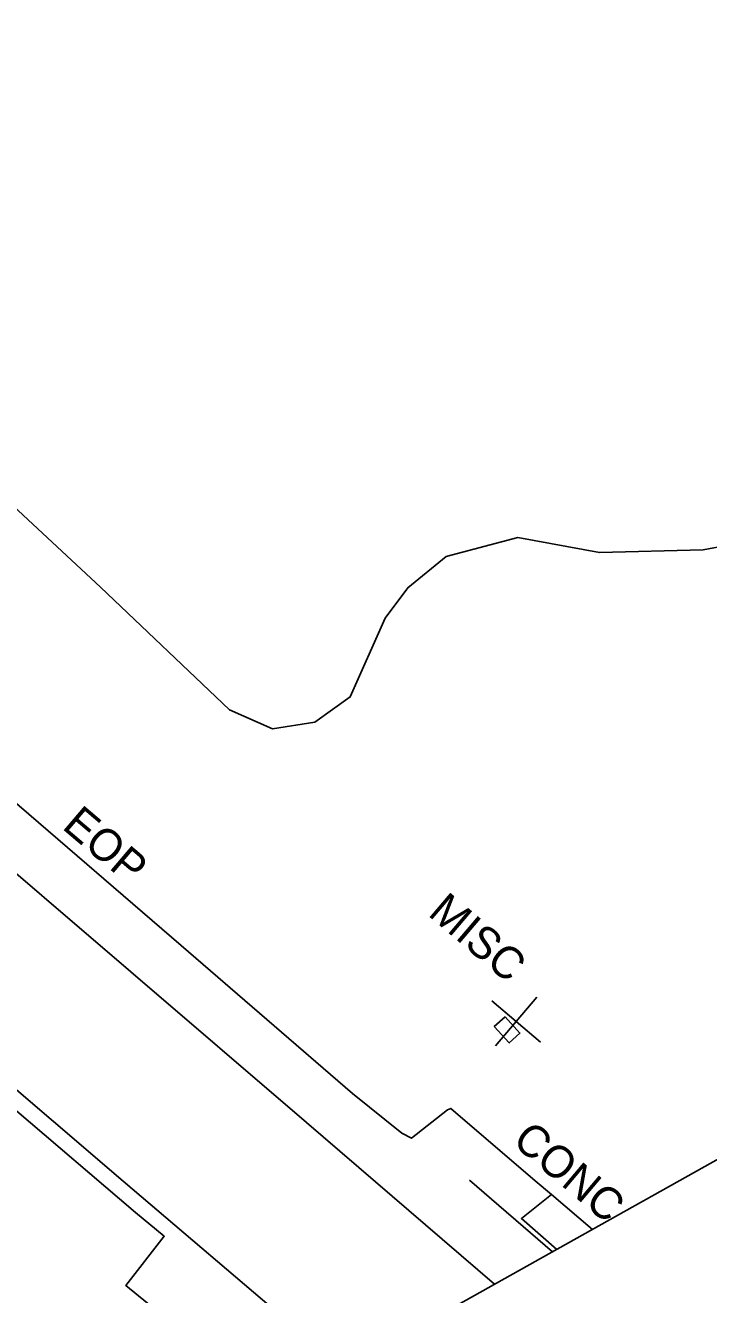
# Model space of a CAD drawing. Extents: x 2076109 to 2080761, y 592812 to 596750.
# Drawn here: x 2077285.2 to 2077392.1, y 595822.6 to 596021.2 of the extents above; entities that cross this region are included whole.
import ezdxf

# ---------------------------------------------------------------- set-up
doc = ezdxf.new("R2010")
doc.units = 0
for name, color, linetype in [('Default', 7, 'Continuous'), ('RD_EX_Bridge', 7, 'Continuous'), ('RD_EX_Conc', 7, 'Continuous'), ('RD_EX_Conc_txCode', 7, 'Continuous'), ('RD_EX_GuardRail', 7, 'Continuous'), ('RD_EX_Misc', 7, 'Continuous'), ('RD_EX_Misc_txCode', 7, 'Continuous'), ('RD_EX_Road', 7, 'Continuous'), ('RD_EX_Road_txCode', 7, 'Continuous'), ('RD_EX_VEG', 7, 'Continuous')]:
    doc.layers.add(name, color=color, linetype=linetype)

msp = doc.modelspace()

# ---------------------------------------------------------------- linework, layer by layer
at = {"layer": 'Default'}
msp.add_arc((2035586.7, 547847.96), 63546.51, 48.5011873, 49.2923126, dxfattribs=at)
msp.add_arc((2035586.7, 547847.96), 63546.51, 48.5011873, 49.2923126, dxfattribs=at)
at = {"layer": 'RD_EX_Bridge'}
msp.add_lwpolyline([(2077182.69, 595725.56), (2077226.26, 595749.95), (2077278.63, 595779.43), (2077318.69, 595801.87), (2077370.98, 595831.15), (2077414.59, 595855.59), (2077438.98, 595834.26), (2077395.4, 595809.74), (2077342.89, 595780.4), (2077302.73, 595757.84), (2077250.38, 595728.31), (2077206.95, 595704.06)], close=True, dxfattribs=at)
msp.add_lwpolyline([(2077182.69, 595725.56), (2077226.26, 595749.95), (2077278.63, 595779.43), (2077318.69, 595801.87), (2077370.98, 595831.15), (2077414.59, 595855.59), (2077438.98, 595834.26), (2077395.4, 595809.74), (2077342.89, 595780.4), (2077302.73, 595757.84), (2077250.38, 595728.31), (2077206.95, 595704.06)], close=True, dxfattribs=at)
at = {"layer": 'RD_EX_Conc'}
msp.add_lwpolyline([(2077373.93, 595832.81), (2077367.5, 595838.25)], dxfattribs=at)
msp.add_lwpolyline([(2077373.93, 595832.81), (2077367.5, 595838.25)], dxfattribs=at)
at = {"layer": 'RD_EX_GuardRail'}
msp.add_lwpolyline([(2077367.63, 595829.27), (2077354.67, 595840.53)], dxfattribs=at)
msp.add_lwpolyline([(2077367.63, 595829.27), (2077354.67, 595840.53)], dxfattribs=at)
at = {"layer": 'RD_EX_Misc'}
for p, q in [((2077358.17, 595868.55), (2077365.79, 595862.07)), ((2077358.17, 595868.55), (2077365.79, 595862.07)), ((2077358.74, 595861.5), (2077365.22, 595869.12)), ((2077358.74, 595861.5), (2077365.22, 595869.12))]:
    msp.add_line(p, q, dxfattribs=at)
for points in [[(2076810.47, 596295.64), (2076861.8, 596251.39), (2076900.57, 596218.06), (2076940.76, 596183.48), (2076983.39, 596147), (2077038.07, 596099.91), (2077086.97, 596057.78), (2077132.28, 596018.8), (2077181.85, 595976.05), (2077229.69, 595934.91), (2077274.19, 595896.66), (2077329.2, 595849.52), (2077358.6, 595824.22)], [(2076810.47, 596295.64), (2076861.8, 596251.39), (2076900.57, 596218.06), (2076940.76, 596183.48), (2076983.39, 596147), (2077038.07, 596099.91), (2077086.97, 596057.78), (2077132.28, 596018.8), (2077181.85, 595976.05), (2077229.69, 595934.91), (2077274.19, 595896.66), (2077329.2, 595849.52), (2077358.6, 595824.22)], [(2077334.93, 595810.96), (2077327.55, 595817.3), (2077300.53, 595840.37), (2077267.76, 595868.37), (2077240.07, 595892.05), (2077211.41, 595916.6), (2077178.43, 595944.97), (2077142.26, 595976.09), (2077108.47, 596005.28), (2077069.23, 596038.87), (2077039.16, 596064.68), (2077006.35, 596092.75), (2076967.21, 596126.45), (2076935.59, 596153.65), (2076905.14, 596179.73), (2076872.01, 596208.18), (2076841.3, 596234.65), (2076810.18, 596261.57), (2076792.25, 596277.09)], [(2077334.93, 595810.96), (2077327.55, 595817.3), (2077300.53, 595840.37), (2077267.76, 595868.37), (2077240.07, 595892.05), (2077211.41, 595916.6), (2077178.43, 595944.97), (2077142.26, 595976.09), (2077108.47, 596005.28), (2077069.23, 596038.87), (2077039.16, 596064.68), (2077006.35, 596092.75), (2076967.21, 596126.45), (2076935.59, 596153.65), (2076905.14, 596179.73), (2076872.01, 596208.18), (2076841.3, 596234.65), (2076810.18, 596261.57), (2076792.25, 596277.09)]]:
    msp.add_lwpolyline(points, dxfattribs=at)
msp.add_lwpolyline([(2077360.23, 595866.08), (2077362.57, 595863.52), (2077360.89, 595861.98), (2077358.55, 595864.54)], close=True, dxfattribs=at)
msp.add_lwpolyline([(2077360.23, 595866.08), (2077362.57, 595863.52), (2077360.89, 595861.98), (2077358.55, 595864.54)], close=True, dxfattribs=at)
at = {"layer": 'RD_EX_Road'}
for points in [[(2077367.5, 595838.25), (2077364.96, 595840.4), (2077351.73, 595851.74), (2077351.25, 595851.51), (2077345.6, 595847.09), (2077344.1, 595847.84), (2077336.39, 595854.07), (2077309.59, 595877.22), (2077282.74, 595900.37)], [(2077367.5, 595838.25), (2077364.96, 595840.4), (2077351.73, 595851.74), (2077351.25, 595851.51), (2077345.6, 595847.09), (2077344.1, 595847.84), (2077336.39, 595854.07), (2077309.59, 595877.22), (2077282.74, 595900.37)], [(2077283.52, 595851.63), (2077302.45, 595835.44), (2077306.94, 595831.72), (2077300.91, 595824.03), (2077307.15, 595818.95), (2077323.85, 595804.76)], [(2077283.52, 595851.63), (2077302.45, 595835.44), (2077306.94, 595831.72), (2077300.91, 595824.03), (2077307.15, 595818.95), (2077323.85, 595804.76)], [(2077368.32, 595829.66), (2077362.8, 595834.49), (2077367.5, 595838.25)], [(2077368.32, 595829.66), (2077362.8, 595834.49), (2077367.5, 595838.25)]]:
    msp.add_lwpolyline(points, dxfattribs=at)
at = {"layer": 'RD_EX_VEG'}
msp.add_lwpolyline([(2077431.71, 595951.64), (2077410.74, 595942.79), (2077391.2, 595939.11), (2077374.98, 595938.69), (2077362.23, 595941.05), (2077351, 595938.05), (2077345.02, 595933.18), (2077341.51, 595928.41), (2077336.03, 595916.1), (2077330.47, 595912.16), (2077323.87, 595911.13), (2077317.15, 595914.07), (2077296.95, 595933.28), (2077273.45, 595955.1)], dxfattribs=at)
msp.add_lwpolyline([(2077431.71, 595951.64), (2077410.74, 595942.79), (2077391.2, 595939.11), (2077374.98, 595938.69), (2077362.23, 595941.05), (2077351, 595938.05), (2077345.02, 595933.18), (2077341.51, 595928.41), (2077336.03, 595916.1), (2077330.47, 595912.16), (2077323.87, 595911.13), (2077317.15, 595914.07), (2077296.95, 595933.28), (2077273.45, 595955.1)], dxfattribs=at)

# ---------------------------------------------------------------- texts
at = {"layer": 'RD_EX_Conc_txCode'}
msp.add_text('CONC', height=5, rotation=319.7592, dxfattribs=at).set_placement((2077361.17, 595846.29))
msp.add_text('CONC', height=5, rotation=319.7592, dxfattribs=at).set_placement((2077361.17, 595846.29))
at = {"layer": 'RD_EX_Misc_txCode'}
msp.add_text(' MISC', height=5, rotation=319.6274, dxfattribs=at).set_placement((2077346.6, 595883.22))
msp.add_text(' MISC', height=5, rotation=319.6274, dxfattribs=at).set_placement((2077346.6, 595883.22))
at = {"layer": 'RD_EX_Road_txCode'}
msp.add_text('EOP', height=5, rotation=319.6274, dxfattribs=at).set_placement((2077290.79, 595895.61))
msp.add_text('EOP', height=5, rotation=319.6274, dxfattribs=at).set_placement((2077290.79, 595895.61))

doc.saveas('drawing.dxf')
